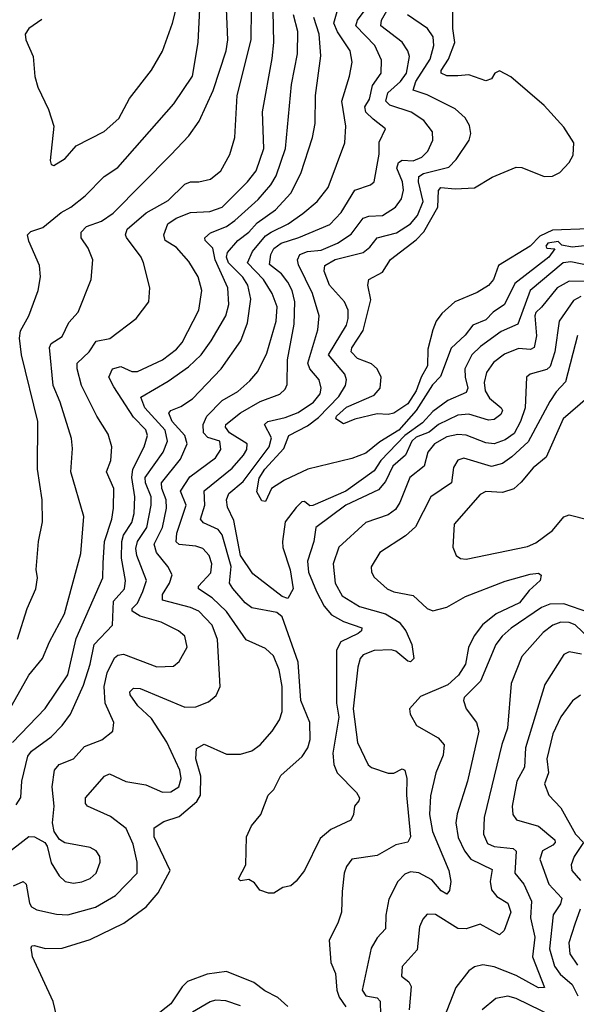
# Model space of a CAD drawing. Extents: x 1550320 to 1685906, y 509093 to 640511.
# Tile 466 of 532: x 1674492 to 1676490, y 597174 to 600707. Entities that reach past the tile are written whole.
import ezdxf

# ---------------------------------------------------------------- set-up
doc = ezdxf.new("R2010")
doc.units = 0

msp = doc.modelspace()

# ---------------------------------------------------------------- linework, layer by layer
at = {"layer": '0CON20XD'}
for points in [[(1674455, 598230), (1674524.6, 598355), (1674574.6, 598415), (1674599.4, 598475), (1674653.2, 598575), (1674712.1, 598792.1), (1674722.1, 598925), (1674675.3, 599085), (1674681.7, 599168.3), (1674677.8, 599205), (1674637.1, 599335), (1674612, 599395), (1674599, 599531), (1674605, 599545.4), (1674645, 599570.5), (1674669.1, 599620.9), (1674702, 599658), (1674748.8, 599775), (1674754.6, 599845), (1674737.6, 599887.6), (1674713.3, 599925), (1674713.5, 599945), (1674732.7, 599965), (1674785.4, 599984.6), (1674827.6, 600012.4), (1675035, 600222.1), (1675099, 600291), (1675136.6, 600343.4), (1675187.3, 600452.7), (1675233.4, 600595), (1675239.2, 600635), (1675233.8, 600775)], [(1674485, 598484.7), (1674518.9, 598595), (1674549.7, 598665), (1674556, 598705), (1674551.8, 598735), (1674559.3, 598835), (1674574.1, 598905), (1674572.8, 598985), (1674556.2, 599095), (1674557.1, 599265), (1674499.3, 599505), (1674492.1, 599565), (1674495, 599590.8), (1674525.5, 599645), (1674559.1, 599735), (1674567.3, 599785), (1674563.5, 599825), (1674525, 599912), (1674520.9, 599935), (1674532.3, 599947.7), (1674575, 599961.6), (1674641.2, 600015), (1674675.5, 600034.5), (1674727.8, 600075), (1674795.7, 600145), (1674845, 600176.7), (1675045.3, 600405), (1675112.9, 600505), (1675133.3, 600625), (1675141.3, 600795)], [(1674624.7, 597134.7), (1674612.1, 597185), (1674538.1, 597345), (1674533.1, 597376.9), (1674535.9, 597384.1), (1674544.4, 597385.6), (1674584.7, 597374.7), (1674644.2, 597375.8), (1674745, 597406.4), (1674866.5, 597465), (1674946.1, 597523.9), (1674989.1, 597575), (1675032.5, 597655), (1674975.6, 597775), (1674975, 597807.5), (1675009.2, 597830.8), (1675065, 597848), (1675127.6, 597902.4), (1675140.8, 597925), (1675142.5, 597992.5), (1675124.8, 598055.2), (1675127.5, 598092.5), (1675155, 598108.1), (1675235, 598072.2), (1675285, 598072.5), (1675325, 598084.1), (1675355, 598105.3), (1675398.4, 598155), (1675424.8, 598195.2), (1675434, 598225), (1675434.8, 598315), (1675423.3, 598375), (1675403.5, 598425), (1675375, 598451.6), (1675305, 598482.1), (1675235, 598583.8), (1675182.9, 598632.9), (1675134.6, 598665.4), (1675134.6, 598675), (1675178, 598722), (1675182.5, 598755), (1675172.1, 598785), (1675149.8, 598809.8), (1675125, 598818.4), (1675065, 598824.8), (1675054.2, 598834.2), (1675056.7, 598865), (1675090, 598965), (1675069.6, 599015), (1675103.1, 599066.9), (1675194.7, 599135), (1675214, 599165), (1675210.8, 599195), (1675167.7, 599207.7), (1675152.5, 599225), (1675151.2, 599255), (1675164.3, 599285), (1675219, 599341), (1675275, 599373.5), (1675319, 599411), (1675347.5, 599445), (1675379.3, 599510.7), (1675413.3, 599625), (1675416.4, 599676.4), (1675398, 599725), (1675367.5, 599775), (1675309.8, 599835), (1675327.6, 599875), (1675375, 599931.4), (1675395, 599945.4), (1675455.9, 599975), (1675508.6, 600011.4), (1675560.6, 600055), (1675599.3, 600105), (1675658.9, 600265), (1675662.5, 600325), (1675648.1, 600415), (1675676.7, 600505), (1675685.3, 600555), (1675678.9, 600595), (1675633.6, 600663.6), (1675619.8, 600695), (1675650.6, 600805)], [(1674615, 600184), (1674655, 600209.5), (1674695.4, 600254.6), (1674795, 600305.6), (1674847.9, 600352.1), (1674886, 600424), (1674965, 600525.8), (1675005, 600594), (1675040.5, 600695), (1675066.2, 600795)], [(1676575, 599767.5), (1676465, 599769.6), (1676422.1, 599745), (1676365, 599676.3), (1676345, 599656.9), (1676341.8, 599645), (1676347.7, 599572.3), (1676339.5, 599530.5), (1676326.1, 599523.9), (1676283, 599527), (1676232.8, 599507.2), (1676193.2, 599476.8), (1676168.1, 599441.9), (1676159, 599405), (1676163.3, 599375), (1676179, 599349), (1676221.1, 599315), (1676225.8, 599305), (1676219.9, 599290.1), (1676195, 599272.2), (1676175, 599269.8), (1676105, 599291.7), (1676065, 599288.6), (1675995.6, 599254.4), (1675962.4, 599227.6), (1675915, 599209.2), (1675900, 599195), (1675877.7, 599145), (1675832, 599105), (1675805, 599050), (1675780.2, 599019.8), (1675662.8, 598965), (1675555, 598885.4), (1675548.6, 598835), (1675525.8, 598765), (1675529.3, 598725), (1675557.2, 598655), (1675585, 598603.3), (1675611.4, 598571.4), (1675655, 598548.4), (1675720.9, 598525), (1675719.2, 598515), (1675707.3, 598505), (1675645.4, 598474.6), (1675629.5, 598445), (1675629.6, 598255), (1675637.9, 598205), (1675616.1, 598075), (1675619.6, 598035), (1675631.4, 598005), (1675701.8, 597935), (1675711.9, 597915), (1675709.4, 597905), (1675694.6, 597885.4), (1675690.9, 597855), (1675680.4, 597835), (1675608.8, 597801.2), (1675571, 597769), (1675514.5, 597655), (1675485, 597616), (1675465, 597599.2), (1675437, 597593), (1675405, 597573.8), (1675385, 597573.3), (1675353.8, 597583.8), (1675335, 597610), (1675315, 597622.5), (1675285, 597617.5), (1675277.5, 597625), (1675304, 597675), (1675306.9, 597775), (1675324.5, 597815), (1675357.5, 597855), (1675383.8, 597925), (1675404.4, 597945.6), (1675430, 597995), (1675506.4, 598063.6), (1675526.2, 598095), (1675535.4, 598124.6), (1675533.5, 598185), (1675501.4, 598265), (1675492.2, 598402.2), (1675434.7, 598564.7), (1675415, 598580), (1675325, 598596.7), (1675301.6, 598615), (1675256.8, 598666.8), (1675245.6, 598685.6), (1675251.1, 598745), (1675219, 598859), (1675205, 598878.6), (1675151.5, 598901.5), (1675141.1, 598915), (1675157.3, 598965), (1675155, 599016.4), (1675255, 599098), (1675295.2, 599145), (1675307.6, 599165), (1675309.2, 599185), (1675245.2, 599225), (1675231.2, 599245), (1675232.5, 599255), (1675285, 599297), (1675355, 599337.7), (1675426.3, 599363.7), (1675445, 599381.4), (1675452.3, 599397.7), (1675453.5, 599486.5), (1675477.4, 599615), (1675480.2, 599695), (1675470.5, 599735), (1675454.8, 599765), (1675431.6, 599795), (1675389.2, 599829.2), (1675393.3, 599865), (1675405, 599885.7), (1675430.9, 599905), (1675494.6, 599925.4), (1675605, 599972.7), (1675646.1, 600015), (1675694.9, 600095.1), (1675752, 600115), (1675764.6, 600125.4), (1675782.9, 600225), (1675782.5, 600267.5), (1675805.6, 600315), (1675760.8, 600350.8), (1675735.2, 600375), (1675731.3, 600395), (1675747.8, 600422.2), (1675759, 600471), (1675789.4, 600515), (1675791.5, 600561.5), (1675766.7, 600615), (1675698.9, 600685), (1675704.9, 600705.1), (1675756.8, 600775)], [(1676471.1, 599838.9), (1676442.8, 599835), (1676324.9, 599735.1), (1676280.8, 599615), (1676221, 599589), (1676145.9, 599535), (1676115.4, 599504.6), (1676090.6, 599455), (1676090.9, 599425), (1676101.3, 599385), (1676095, 599370), (1676028.9, 599341.1), (1675975, 599301.3), (1675938.7, 599261.3), (1675874.6, 599215), (1675788.7, 599125), (1675765, 599088.5), (1675662.8, 599015), (1675544.6, 598964.6), (1675533.4, 598963.4), (1675515, 598978), (1675505, 598977.1), (1675485, 598957.1), (1675445.8, 598905), (1675435.8, 598835), (1675436.8, 598813.2), (1675463.4, 598733.4), (1675473.7, 598665), (1675455, 598630.5), (1675435, 598637.7), (1675329, 598719), (1675285.4, 598785), (1675260.5, 598910.5), (1675237.8, 598957.8), (1675234.4, 598984.4), (1675243.3, 599006.7), (1675295, 599050), (1675387.4, 599175), (1675396.7, 599206.7), (1675371.1, 599255), (1675382.9, 599265), (1675445, 599279.4), (1675491.7, 599298.3), (1675547.5, 599335), (1675571.1, 599365), (1675574.2, 599385), (1675566.7, 599415), (1675533.6, 599455), (1675526.7, 599475), (1675562.8, 599595), (1675567.6, 599645), (1675543.3, 599725), (1675492.6, 599827.4), (1675489.5, 599845), (1675498.2, 599865), (1675525, 599875.4), (1675575, 599880.8), (1675632.5, 599905), (1675682, 599938), (1675725, 599994.8), (1675745, 600001.9), (1675795, 600004.3), (1675841.1, 600035), (1675863.1, 600065), (1675870.2, 600095), (1675866.1, 600125), (1675846.6, 600175), (1675852.6, 600195), (1675865, 600203), (1675905, 600200.4), (1675935.7, 600214.3), (1675957.6, 600235), (1675975.8, 600275), (1675974.1, 600305), (1675942.5, 600345), (1675897.9, 600375), (1675820.8, 600400.8), (1675806.6, 600415), (1675813.2, 600445), (1675859.7, 600485), (1675881, 600515), (1675891.3, 600575), (1675885.9, 600595.9), (1675865, 600626), (1675789, 600685), (1675790.6, 600705), (1675830.2, 600775)], [(1674466.4, 598113.6), (1674584, 598236), (1674665, 598357.1), (1674695, 598487.1), (1674790.2, 598705), (1674792.4, 598757.6), (1674797, 598835), (1674822.6, 598915), (1674829.1, 598955), (1674830.4, 599025), (1674803.5, 599085), (1674819.3, 599125), (1674822.5, 599175), (1674810.4, 599220.4), (1674769.6, 599285), (1674713.9, 599395), (1674698.4, 599455), (1674698.8, 599475), (1674741.9, 599515), (1674766.3, 599553.7), (1674816.3, 599563.7), (1674910.8, 599635), (1674956, 599695), (1674960, 599745), (1674936.9, 599835), (1674928.6, 599855), (1674875.7, 599925.7), (1674871.8, 599935), (1674877.5, 599955), (1674946.1, 600013.9), (1675025, 600059), (1675085, 600116.7), (1675105.3, 600125.3), (1675135, 600125.4), (1675177.5, 600135), (1675214.7, 600165.3), (1675246.7, 600223.3), (1675264.1, 600285), (1675272.4, 600435), (1675323.1, 600635), (1675324.4, 600745)], [(1674479.4, 597890.6), (1674496.2, 597916.2), (1674500.3, 597975), (1674521.3, 598065), (1674535, 598082.3), (1674605, 598134.7), (1674645.3, 598175), (1674674.8, 598215.2), (1674721, 598319), (1674745.5, 598395), (1674759.6, 598465), (1674825.3, 598534.7), (1674829.3, 598620.7), (1674869, 598665), (1674872.2, 598695), (1674857.6, 598775), (1674858.8, 598835), (1674865, 598857.4), (1674895, 598902.9), (1674902.8, 598935), (1674905.8, 598995), (1674894.9, 599065), (1674898.8, 599095), (1674939.2, 599175), (1674951.4, 599215), (1674945, 599236.2), (1674900.6, 599280.6), (1674829.7, 599390.3), (1674812.1, 599425), (1674825.5, 599455), (1674855, 599462.5), (1674895, 599445.3), (1674915, 599444.7), (1675005, 599486.4), (1675054.7, 599525), (1675075, 599548.5), (1675135, 599664.4), (1675146.3, 599735), (1675133.2, 599785), (1675099.9, 599839.9), (1675055, 599890), (1675014, 599915), (1675010, 599935), (1675024.1, 599975), (1675054.5, 599995), (1675105, 600015.2), (1675175, 600018.8), (1675219.1, 600035), (1675310.5, 600125), (1675340.8, 600165), (1675369.2, 600245), (1675364, 600376), (1675398.5, 600568.5), (1675404.8, 600625), (1675402, 600738)], [(1676065, 600505.7), (1676025.2, 600505.2), (1676005.3, 600515.3), (1676004.8, 600525), (1676031.5, 600565), (1676054.5, 600625), (1676047, 600675), (1676046.9, 600745)], [(1674434.3, 597705.7), (1674525, 597776.6), (1674545, 597775.3), (1674583.1, 597755), (1674591.5, 597741.5), (1674605, 597682.5), (1674634.4, 597635), (1674655, 597615.6), (1674685, 597608.9), (1674715, 597613.6), (1674745, 597625.6), (1674766.5, 597645), (1674781.1, 597685), (1674780, 597705), (1674767.1, 597725), (1674745, 597737.3), (1674653.8, 597753.8), (1674635.4, 597765.4), (1674615.6, 597795), (1674610, 597825), (1674615.8, 597885), (1674608.9, 597955), (1674617.1, 598015), (1674634.4, 598035), (1674685.5, 598055), (1674725, 598099.1), (1674787.1, 598122.9), (1674827.1, 598155), (1674830.4, 598185), (1674798.6, 598255), (1674795.2, 598315), (1674806.1, 598363.9), (1674832.3, 598417.7), (1674845, 598427.2), (1674865, 598430.6), (1674985, 598384.7), (1675045, 598387.1), (1675064.3, 598405), (1675093.6, 598456.4), (1675085.5, 598495), (1675062.5, 598515), (1675000.6, 598545), (1674925, 598566.8), (1674896.5, 598585), (1674895.6, 598595), (1674915, 598614), (1674934.8, 598655), (1674947.2, 598695), (1674913.3, 598785), (1674909.7, 598809.7), (1674914.8, 598835), (1674949, 598885), (1674964.8, 598964.8), (1674964.1, 598995), (1674944.4, 599045), (1674942.9, 599065), (1675007.1, 599155), (1675023.4, 599195), (1675014.6, 599235), (1674941.7, 599315), (1674926.6, 599353.4), (1675025, 599409.8), (1675098.8, 599461.2), (1675144.2, 599505), (1675179.7, 599555), (1675231.7, 599645), (1675243.6, 599685), (1675239.4, 599745), (1675211.3, 599808.7), (1675193.8, 599845), (1675185, 599888), (1675157.5, 599915), (1675156.5, 599925), (1675177.3, 599942.7), (1675235, 599964.8), (1675265, 599986.5), (1675348.3, 600061.7), (1675394.3, 600115), (1675413.3, 600146.7), (1675446.9, 600245), (1675467.8, 600475), (1675490, 600585), (1675490.6, 600665), (1675475.7, 600725)], [(1674470.6, 597599.4), (1674505, 597614.5), (1674515.8, 597605), (1674527.6, 597537.6), (1674535, 597524), (1674554, 597514), (1674625, 597497.8), (1674665, 597495.8), (1674765, 597523.4), (1674835.7, 597564.3), (1674913.6, 597645), (1674913.7, 597685), (1674899.5, 597749.5), (1674875, 597805.5), (1674818.7, 597848.7), (1674735.5, 597885), (1674728.2, 597895), (1674728.9, 597915), (1674797.1, 597992.9), (1674815, 598001.5), (1674873.8, 597973.8), (1674945, 597962), (1675005, 597935.3), (1675035, 597936.5), (1675063.1, 597955), (1675071.7, 597985), (1675067.2, 598015), (1675020.9, 598115), (1674965, 598199.5), (1674916.4, 598245), (1674888.8, 598285), (1674888.2, 598295), (1674901.1, 598308.9), (1674925, 598307.1), (1675085, 598240.9), (1675125, 598242.3), (1675170.5, 598259.5), (1675197.1, 598282.9), (1675212.2, 598315), (1675202.8, 598482.8), (1675183, 598535), (1675134.9, 598584.9), (1675105, 598598.4), (1675004.7, 598625), (1675005.2, 598645), (1675030.5, 598685), (1675039.3, 598715), (1675024.3, 598745), (1674983.7, 598795), (1674975.2, 598825), (1675004.9, 598885.1), (1675019, 598955), (1675018.4, 598985), (1675002.4, 599025), (1675001.1, 599045), (1675069.4, 599130.6), (1675094, 599185), (1675084.8, 599215), (1675039.9, 599265), (1675027.5, 599295), (1675034.4, 599305), (1675070.7, 599319.3), (1675112.8, 599347.3), (1675215.5, 599454.5), (1675285.8, 599555), (1675309.9, 599620.1), (1675321.5, 599705), (1675311.2, 599755), (1675293.3, 599783.3), (1675242.1, 599835), (1675234.9, 599855), (1675238.2, 599871.8), (1675274.8, 599915), (1675314.9, 599945.1), (1675345, 599977.8), (1675410, 600025), (1675465.8, 600085), (1675501.4, 600155), (1675543.4, 600285), (1675553.4, 600335), (1675553.8, 600435), (1675572.9, 600577.1), (1675566.7, 600655), (1675548.5, 600715)], [(1674571.7, 600708.3), (1674525, 600675.5), (1674511.8, 600655), (1674514.6, 600634.6), (1674540.4, 600575), (1674546.6, 600503.4), (1674556.9, 600465), (1674595.3, 600385.3), (1674614.6, 600325), (1674602.2, 600202.2), (1674605, 600187.5), (1674615, 600184)], [(1676059.3, 600205), (1676105.6, 600275), (1676111.1, 600298.9), (1676107, 600327), (1676090.9, 600355), (1676055, 600387.2), (1675955, 600437.1), (1675904.1, 600454.1), (1675914, 600485), (1675965.5, 600565), (1675978.3, 600615), (1675976.1, 600646.1), (1675955.6, 600675.6), (1675884.2, 600724.2)], [(1676535, 599957.1), (1676405, 599952), (1676359.2, 599930.8), (1676324.5, 599895), (1676211.3, 599825), (1676193.1, 599775), (1676175, 599753.4), (1676135, 599728.9), (1676054.6, 599695), (1676007.1, 599652.9), (1675987.2, 599625), (1675975.4, 599594.6), (1675957.6, 599525), (1675956.3, 599465), (1675933.1, 599425), (1675915, 599375.2), (1675885, 599329.2), (1675835, 599295.8), (1675815, 599290.3), (1675775, 599293.1), (1675695, 599274.2), (1675655, 599257.3), (1675626.9, 599275), (1675629.6, 599285), (1675665, 599317), (1675765, 599360), (1675786, 599385), (1675790, 599425), (1675775, 599454.5), (1675755, 599472.7), (1675705, 599491.4), (1675682.5, 599515), (1675685, 599530), (1675725, 599592.5), (1675752.6, 599702.6), (1675741.8, 599755), (1675745.4, 599774.6), (1675795, 599800.8), (1675822.8, 599847.2), (1675915, 599917.4), (1675943.5, 599946.5), (1675993.4, 600035), (1675995.8, 600094.2), (1676004.5, 600105), (1676055, 600100.5), (1676125, 600104.2), (1676188.1, 600141.9), (1676275, 600178.6), (1676295, 600177.3), (1676375.1, 600145.1), (1676405, 600145.3), (1676431.4, 600158.6), (1676464.7, 600195), (1676479.1, 600220.9), (1676481.1, 600265), (1676445, 600322), (1676375, 600399.8), (1676255, 600502.5), (1676215, 600523.1), (1676197.5, 600515), (1676185.4, 600494.6), (1676165, 600487.5), (1676105, 600509.3), (1676065, 600505.7)], [(1676565, 599900.9), (1676475, 599891.4), (1676437.9, 599897.9), (1676425, 599911.5), (1676388.1, 599905), (1676381.2, 599895), (1676385, 599887.5), (1676413.3, 599885), (1676391.5, 599855), (1676269.6, 599760.4), (1676233.1, 599685), (1676191.7, 599658.3), (1676165, 599630.8), (1676118.7, 599611.3), (1676091.5, 599575), (1676040.9, 599529.1), (1676003.4, 599426.6), (1675973.5, 599396.5), (1675915, 599304.4), (1675853.2, 599235), (1675785, 599193.1), (1675735, 599152), (1675685, 599132.7), (1675526.1, 599093.9), (1675442.9, 599055), (1675396.2, 599025), (1675375, 598978.6), (1675360.9, 598980.9), (1675343.6, 599013.6), (1675352.4, 599062.4), (1675372.4, 599095), (1675441, 599169), (1675458.8, 599215), (1675525, 599250.4), (1675565, 599280), (1675638.3, 599355), (1675662.3, 599395), (1675665.8, 599415), (1675659, 599435), (1675601.3, 599505), (1675665, 599610.9), (1675671.9, 599635), (1675670.9, 599665), (1675658.4, 599695), (1675603.8, 599755), (1675584.7, 599805), (1675588.2, 599825), (1675625, 599846.2), (1675725, 599872), (1675749.2, 599890.8), (1675775.6, 599924.4), (1675845, 599941.9), (1675895, 599974.8), (1675920.4, 600005), (1675940.5, 600055), (1675924.1, 600125.9), (1675925.3, 600145), (1675942.2, 600155), (1676032.2, 600177.8), (1676059.3, 600205)], [(1676615, 599807.9), (1676471.1, 599838.9)], [(1676506.1, 599713.9), (1676479.8, 599700.2), (1676429.3, 599625), (1676412.9, 599515), (1676396.6, 599463.4), (1676385, 599451.7), (1676324.1, 599435.9), (1676311.4, 599425), (1676307, 599315), (1676290.2, 599265), (1676267, 599223), (1676235, 599200.2), (1676195, 599185.6), (1676165, 599189), (1676095, 599216), (1676065, 599219.3), (1676025, 599210.9), (1675981.6, 599185), (1675957.2, 599155), (1675944.6, 599105), (1675892.5, 599065), (1675857.2, 598975), (1675840.8, 598949.2), (1675815, 598930.8), (1675735, 598903.2), (1675638.2, 598815), (1675617.5, 598755), (1675624.7, 598685), (1675650.3, 598640.3), (1675711.9, 598601.9), (1675804.9, 598574.9), (1675854.6, 598545), (1675878.6, 598515), (1675900.4, 598465), (1675906.5, 598415), (1675895, 598403.3), (1675885, 598405.6), (1675841.9, 598441.9), (1675826.2, 598446.2), (1675765, 598443.8), (1675725, 598427.8), (1675714.6, 598415), (1675705.6, 598384.4), (1675689.5, 598235), (1675704.4, 598114.4), (1675743.6, 598033.6), (1675755, 598023.8), (1675815, 598003.5), (1675835, 598003.9), (1675865, 598018.8), (1675875, 598014), (1675882.1, 597985), (1675880.2, 597925), (1675894.7, 597775.3), (1675885, 597756.7), (1675842.9, 597747.1), (1675775, 597708.5), (1675684, 597695), (1675665, 597668.8), (1675656.9, 597645), (1675649.7, 597579.7), (1675647.5, 597505), (1675634.5, 597465), (1675603.5, 597405), (1675609.4, 597325), (1675625.4, 597285.4), (1675630.6, 597225), (1675639.5, 597199.5), (1675663.2, 597165)], [(1676495, 599574.4), (1676451.7, 599408.3), (1676417.7, 599372.3), (1676395, 599337.5), (1676317.3, 599192.7), (1676259.3, 599139.3), (1676225, 599115.2), (1676185.6, 599104.4), (1676086.1, 599133.9), (1676065, 599126.2), (1676049.4, 599100.6), (1676042.7, 599045), (1675968.2, 598995), (1675912.5, 598887.5), (1675877.5, 598855), (1675785.6, 598795), (1675754.4, 598744.4), (1675755.5, 598725), (1675765, 598707.1), (1675811.5, 598665), (1675835, 598654.1), (1675905, 598641.6), (1675955, 598594.5), (1675975, 598586.2), (1676025, 598598.9), (1676092.9, 598637.1), (1676235, 598692.5), (1676325, 598718.2), (1676355, 598720.8), (1676364, 598714), (1676360, 598695), (1676320.6, 598659.4), (1676285.8, 598615), (1676202.5, 598575), (1676153.5, 598536.5), (1676123.9, 598496.1), (1676103.7, 598455), (1676092.8, 598395), (1676067.2, 598355), (1676029, 598321), (1675931.1, 598278.9), (1675892, 598235), (1675894.2, 598215), (1675917.1, 598175), (1675995, 598130.8), (1676015.9, 598105.9), (1676011.8, 598068.2), (1675986.4, 598005), (1675967.3, 597922.7), (1675963, 597855), (1675973.6, 597795), (1676032.5, 597655), (1676039.4, 597615), (1676035, 597582.5), (1676025, 597570), (1676005, 597582.1), (1675971.3, 597621.3), (1675925, 597645.8), (1675895, 597649.4), (1675875, 597641.3), (1675850, 597615), (1675817.8, 597552.2), (1675806.2, 597493.8), (1675805.7, 597445), (1675775, 597412.9), (1675754.4, 597375.6), (1675721.7, 597225), (1675734.9, 597204.9), (1675775, 597197.6), (1675785.9, 597185.9), (1675787.6, 597135)], [(1676530.1, 599349.9), (1676443.4, 599275), (1676382, 599138), (1676335, 599099.5), (1676292.7, 599047.3), (1676265.7, 599024.3), (1676225, 599010.5), (1676165, 599014.7), (1676145, 599003.6), (1676052.3, 598897.7), (1676046.9, 598815), (1676058.8, 598785), (1676075, 598774.2), (1676095, 598771.1), (1676315, 598817.1), (1676345, 598830.5), (1676404.5, 598875), (1676445, 598923.1), (1676465, 598930.9), (1676605.3, 598895.3)], [(1676535, 598580), (1676445, 598611.2), (1676395, 598610.7), (1676365, 598598), (1676256.3, 598523.7), (1676223.9, 598495), (1676201.4, 598465), (1676146.2, 598333.8), (1676087.9, 598275), (1676085.5, 598265), (1676095.5, 598235), (1676132, 598185), (1676140, 598155), (1676099.2, 597975), (1676062.1, 597857.9), (1676058.1, 597825), (1676066.6, 597773.4), (1676088.7, 597725), (1676112.2, 597695), (1676187.7, 597657.7), (1676180.5, 597615), (1676185.6, 597585), (1676205, 597561.6), (1676245, 597536.8), (1676254.7, 597505), (1676230.8, 597439.2), (1676215, 597423.8), (1676145, 597461.6), (1676095, 597445.3), (1676065, 597446.5), (1675985, 597497.2), (1675955, 597497.5), (1675939.5, 597480.5), (1675927.9, 597452.1), (1675919.5, 597370.5), (1675865, 597310), (1675862.9, 597275), (1675889.4, 597255), (1675898, 597238), (1675890.7, 597155)], [(1676563.1, 598463.1), (1676486.3, 598536.3), (1676465, 598544.8), (1676434.3, 598545.7), (1676406.2, 598535), (1676371, 598509), (1676295, 598421.8), (1676256.6, 598325), (1676243.8, 598165), (1676223.4, 598106.6), (1676159.5, 597845), (1676156.7, 597785), (1676171.9, 597751.9), (1676195, 597740.6), (1676263.7, 597733.7), (1676274.2, 597724.2), (1676269.7, 597645), (1676301.6, 597605), (1676330, 597545), (1676325.9, 597485), (1676341.2, 597415), (1676333.1, 597345), (1676376.4, 597235), (1676355, 597233.7), (1676275, 597278.4), (1676195, 597309.5), (1676155, 597316.2), (1676125, 597308.5), (1676104.4, 597295), (1676057.5, 597235), (1676014.7, 597125)], [(1676509.4, 598430.6), (1676465, 598438.9), (1676445, 598429.1), (1676377.6, 598322.4), (1676307.4, 598095), (1676304.8, 598025), (1676276.6, 597975), (1676260.5, 597885), (1676262.4, 597855), (1676276.1, 597836.1), (1676355, 597814.2), (1676413.6, 597765), (1676414.5, 597755), (1676405.5, 597745), (1676368.5, 597725), (1676359.7, 597695), (1676391.7, 597605), (1676438.8, 597555), (1676433.7, 597535), (1676407, 597495), (1676393.5, 597373.5), (1676411.5, 597311.5), (1676432.9, 597282.9), (1676475.7, 597245), (1676495.2, 597205)], [(1676505, 598283.8), (1676476.2, 598263.8), (1676435, 598206.4), (1676406.1, 598145), (1676384.3, 598055), (1676390.3, 598005), (1676375.9, 597965), (1676391.5, 597925), (1676435, 597879.2), (1676487.9, 597785), (1676515.7, 597755), (1676482.4, 597705), (1676472.4, 597675), (1676474, 597655), (1676505, 597618.8)], [(1676504.3, 597515.7), (1676485, 597461.5), (1676464, 597395), (1676467.5, 597355), (1676494.9, 597314.9)], [(1675455, 597166.4), (1675419, 597199), (1675372.6, 597222.6), (1675333.2, 597253.2), (1675235, 597292.4), (1675165, 597282.5), (1675095, 597256.4), (1675075, 597237.3), (1675035, 597176.4), (1674905.8, 597075)], [(1676456.8, 597106.8), (1676275, 597195.7), (1676245, 597204.2), (1676201.1, 597195), (1676152.7, 597155)], [(1675285, 597168.7), (1675232.6, 597187.4), (1675195, 597189.2), (1675176.1, 597183.9), (1675113.2, 597146.8)]]:
    msp.add_lwpolyline(points, dxfattribs=at)

doc.saveas('drawing.dxf')
